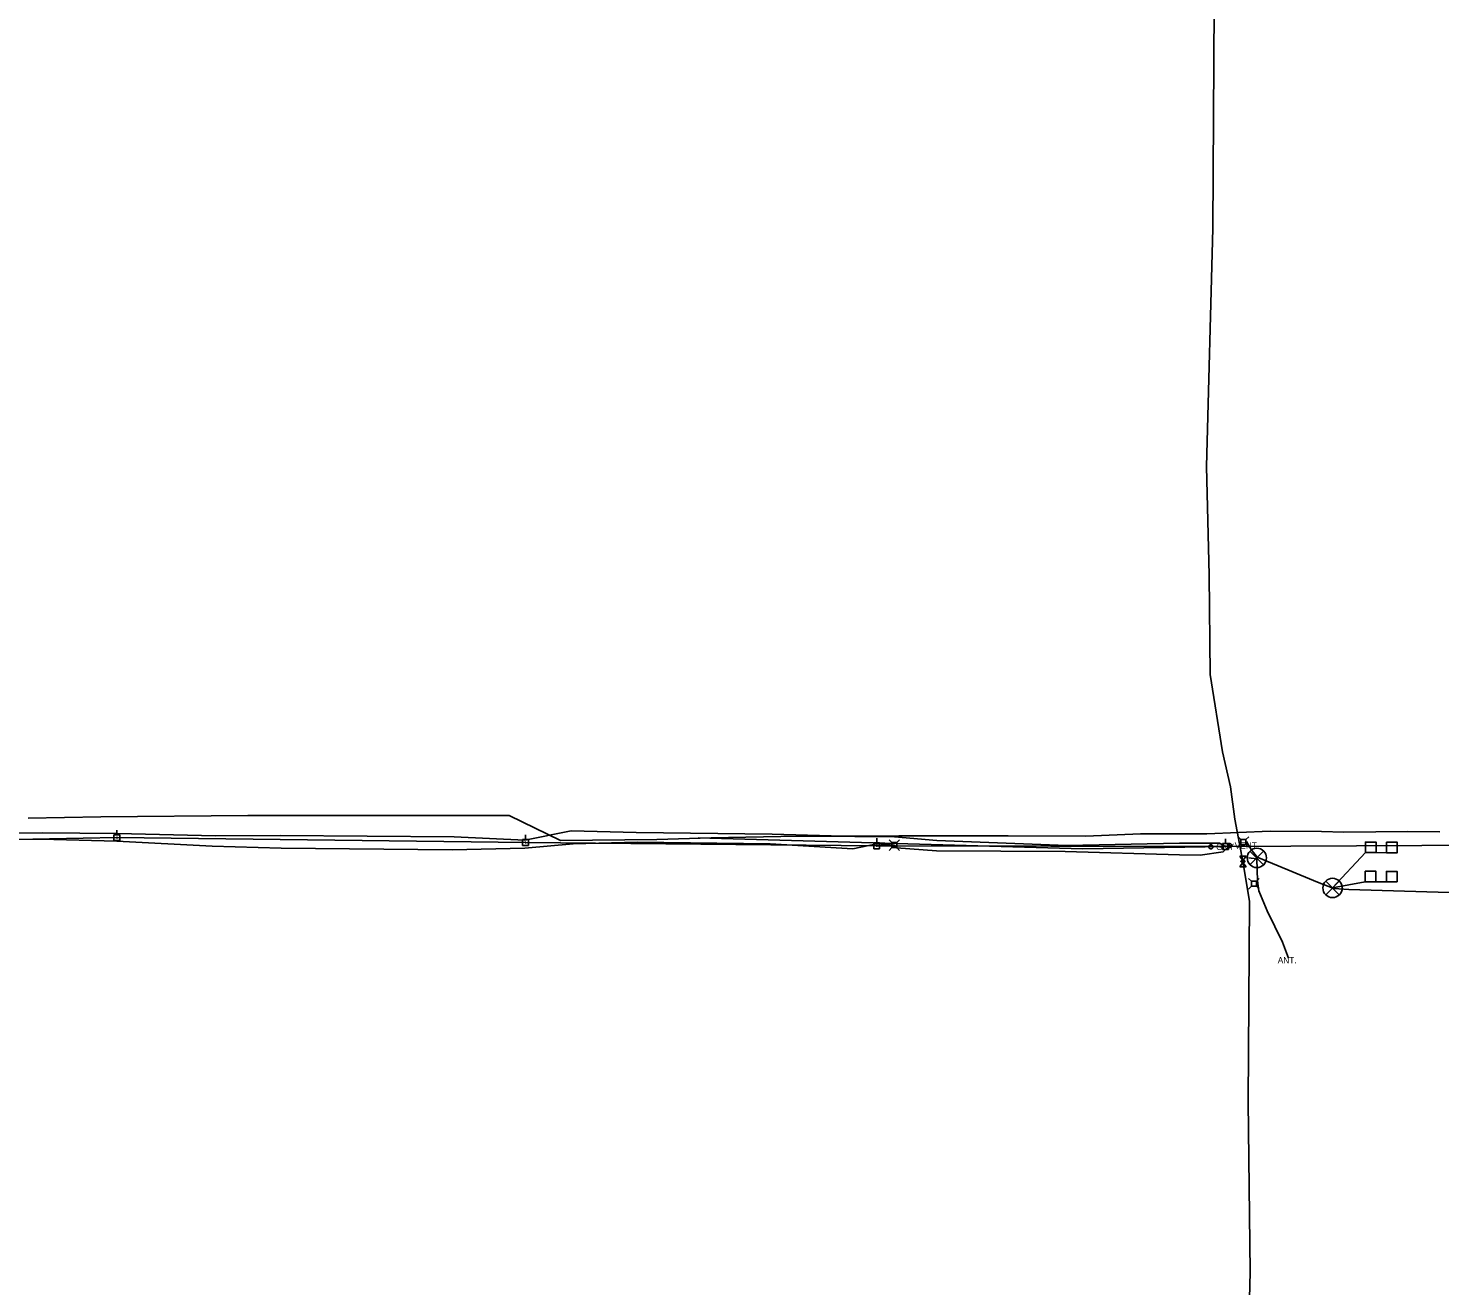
# Model space of a CAD drawing. Extents: x 596028 to 606371, y 330010 to 403088.
# Drawn here: x 602146 to 603023, y 397939 to 398720 of the extents above; entities that cross this region are included whole.
import ezdxf

# ---------------------------------------------------------------- set-up
doc = ezdxf.new("R2010")
doc.units = 0
for name, color, linetype in [('Default', 7, 'Continuous'), ('E_FTMS', 7, 'Continuous'), ('E_FTMS_Conduit', 7, 'Continuous'), ('E_FTMS_Loop', 7, 'Continuous'), ('E_MISCPROP', 7, 'Continuous'), ('E_UTL_AG_Bold', 7, 'Continuous'), ('E_UTL_E_Bold', 7, 'Continuous'), ('E_UTL_EGuyWire', 7, 'Continuous'), ('E_UTL_EPowerPole', 7, 'Continuous'), ('E_UTL_FO_UG_QWEST', 7, 'Continuous'), ('E_UTL_G_UG', 7, 'Continuous'), ('E_UTL_Overhead', 7, 'Continuous'), ('E_UTL_TV', 7, 'Continuous'), ('E_UTL_TV_UG', 7, 'Continuous')]:
    doc.layers.add(name, color=color, linetype=linetype)

# ---------------------------------------------------------------- blocks, each defined once
blk = doc.blocks.new('PBX')
at = {"layer": 'Default'}
for p, q in [((15.1, 15.6), (-15.6, -15.5)), ((-15.6, 15.2), (15.4, -15.8))]:
    blk.add_line(p, q, dxfattribs=at)
blk.add_circle((0, 0), 22, dxfattribs=at)

msp = doc.modelspace()

# ---------------------------------------------------------------- linework, layer by layer
at = {"layer": 'E_FTMS_Conduit'}
msp.add_line((603102.45, 398181.34), (602966.37, 398185.18), dxfattribs=at)
for points in [[(602902.7, 398215.06), (602905.76, 398210.1), (602909.41, 398205.31), (602928.47, 398197.48), (602946.96, 398189.79), (602956.96, 398185.97), (602966.37, 398185.18)], [(602904.05, 398204.97), (602909.17, 398204.34), (602909.65, 398190.73), (602910.37, 398184.46), (602915.62, 398172.12), (602925.14, 398152.5), (602928.98, 398142.73)]]:
    msp.add_lwpolyline(points, dxfattribs=at)
at = {"layer": 'E_FTMS_Loop'}
for p, q in [((602956.14, 398186.24), (602976.7, 398208.16)), ((602983.33, 398208.18), (602989.82, 398208.07)), ((602956.14, 398186.24), (602976.57, 398190.11)), ((602983.2, 398190.14), (602989.69, 398190.02))]:
    msp.add_line(p, q, dxfattribs=at)
for points in [[(602976.7, 398208.16), (602976.68, 398214.66), (602983.31, 398214.68), (602983.33, 398208.18)], [(602989.82, 398208.07), (602989.8, 398214.56), (602996.43, 398214.58), (602996.45, 398208.09)], [(602976.57, 398190.11), (602976.55, 398196.61), (602983.18, 398196.63), (602983.2, 398190.14)], [(602989.69, 398190.02), (602989.67, 398196.51), (602996.3, 398196.54), (602996.32, 398190.04)]]:
    msp.add_lwpolyline(points, close=True, dxfattribs=at)
at = {"layer": 'E_UTL_AG_Bold'}
for points in [[(602893.59, 398212.54), (602893.57, 398212.78), (602893.5, 398213.02), (602893.39, 398213.23), (602893.24, 398213.43), (602893.05, 398213.59), (602892.84, 398213.71), (602892.61, 398213.79), (602892.37, 398213.82), (602892.13, 398213.81), (602891.89, 398213.75), (602891.67, 398213.65), (602891.47, 398213.51), (602891.3, 398213.33), (602891.17, 398213.13), (602891.08, 398212.9), (602891.03, 398212.66), (602891.03, 398212.42), (602891.08, 398212.18), (602891.17, 398211.95), (602891.3, 398211.75), (602891.47, 398211.57), (602891.67, 398211.43), (602891.89, 398211.33), (602892.13, 398211.27), (602892.37, 398211.26), (602892.61, 398211.29), (602892.84, 398211.37), (602893.05, 398211.5), (602893.24, 398211.65), (602893.39, 398211.85), (602893.5, 398212.06), (602893.57, 398212.3), (602893.59, 398212.54)], [(602892.47, 398212.54), (602892.47, 398212.57), (602892.46, 398212.6), (602892.44, 398212.63), (602892.42, 398212.65), (602892.4, 398212.67), (602892.37, 398212.69), (602892.35, 398212.7), (602892.32, 398212.7), (602892.29, 398212.7), (602892.26, 398212.69), (602892.23, 398212.68), (602892.2, 398212.66), (602892.18, 398212.64), (602892.17, 398212.61), (602892.15, 398212.59), (602892.15, 398212.56), (602892.15, 398212.53), (602892.15, 398212.5), (602892.17, 398212.47), (602892.18, 398212.44), (602892.2, 398212.42), (602892.23, 398212.4), (602892.26, 398212.39), (602892.29, 398212.38), (602892.32, 398212.38), (602892.35, 398212.38), (602892.37, 398212.39), (602892.4, 398212.41), (602892.42, 398212.43), (602892.44, 398212.45), (602892.46, 398212.48), (602892.47, 398212.51), (602892.47, 398212.54)], [(602899.35, 398216.31), (602897.6, 398218.06)], [(602899.35, 398213.21), (602897.6, 398211.46)], [(602902.45, 398216.31), (602899.35, 398216.31)], [(602899.35, 398216.31), (602899.35, 398213.21)], [(602899.35, 398213.21), (602902.45, 398213.21)], [(602902.45, 398216.31), (602904.2, 398218.06)], [(602902.45, 398213.21), (602902.45, 398216.31)], [(602902.45, 398213.21), (602904.2, 398211.46)], [(602905.82, 398190.42), (602904.07, 398192.17)], [(602905.82, 398187.32), (602904.07, 398185.57)], [(602908.92, 398190.42), (602905.82, 398190.42)], [(602905.82, 398190.42), (602905.82, 398187.32)], [(602905.82, 398187.32), (602908.92, 398187.32)], [(602908.92, 398190.42), (602910.67, 398192.17)], [(602908.92, 398187.32), (602908.92, 398190.42)], [(602908.92, 398187.32), (602910.67, 398185.57)]]:
    msp.add_lwpolyline(points, dxfattribs=at)
at = {"layer": 'E_UTL_E_Bold'}
for points in [[(602898.7, 398206.02), (602902.51, 398206.02)], [(602900.61, 398203.35), (602898.7, 398206.02)], [(602900.61, 398202.08), (602898.7, 398199.42)], [(602901.88, 398202.72), (602901.86, 398202.84), (602901.79, 398202.95), (602901.68, 398203.06), (602901.53, 398203.16), (602901.35, 398203.23), (602901.14, 398203.3), (602900.91, 398203.33), (602900.67, 398203.35), (602900.43, 398203.35), (602900.19, 398203.32), (602899.97, 398203.27), (602899.78, 398203.2), (602899.61, 398203.11), (602899.48, 398203.01), (602899.39, 398202.9), (602899.34, 398202.78), (602899.34, 398202.66), (602899.39, 398202.54), (602899.48, 398202.43), (602899.61, 398202.32), (602899.78, 398202.24), (602899.97, 398202.17), (602900.19, 398202.12), (602900.43, 398202.09), (602900.67, 398202.08), (602900.91, 398202.1), (602901.14, 398202.14), (602901.35, 398202.2), (602901.53, 398202.28), (602901.68, 398202.37), (602901.79, 398202.48), (602901.86, 398202.6), (602901.88, 398202.72)], [(602902.51, 398206.02), (602900.61, 398203.35)], [(602902.51, 398199.42), (602900.61, 398202.08)], [(602898.7, 398199.42), (602902.51, 398199.42)]]:
    msp.add_lwpolyline(points, dxfattribs=at)
at = {"layer": 'E_UTL_EGuyWire'}
msp.add_line((602880.73, 398211.78), (602889.72, 398211.91), dxfattribs=at)
for points in [[(602882.01, 398211.78), (602881.99, 398212.02), (602881.92, 398212.26), (602881.81, 398212.47), (602881.66, 398212.67), (602881.47, 398212.82), (602881.26, 398212.95), (602881.03, 398213.03), (602880.79, 398213.06), (602880.54, 398213.05), (602880.31, 398212.99), (602880.08, 398212.89), (602879.89, 398212.75), (602879.72, 398212.57), (602879.59, 398212.37), (602879.49, 398212.14), (602879.45, 398211.9), (602879.45, 398211.66), (602879.49, 398211.42), (602879.59, 398211.19), (602879.72, 398210.99), (602879.89, 398210.81), (602880.08, 398210.67), (602880.31, 398210.57), (602880.54, 398210.51), (602880.79, 398210.5), (602881.03, 398210.53), (602881.26, 398210.61), (602881.47, 398210.73), (602881.66, 398210.89), (602881.81, 398211.09), (602881.92, 398211.3), (602881.99, 398211.54), (602882.01, 398211.78)], [(602880.89, 398211.78), (602880.88, 398211.81), (602880.88, 398211.84), (602880.86, 398211.87), (602880.84, 398211.89), (602880.82, 398211.91), (602880.79, 398211.93), (602880.76, 398211.94), (602880.73, 398211.94), (602880.7, 398211.94), (602880.67, 398211.93), (602880.65, 398211.92), (602880.62, 398211.9), (602880.6, 398211.88), (602880.58, 398211.85), (602880.57, 398211.82), (602880.57, 398211.79), (602880.57, 398211.76), (602880.57, 398211.73), (602880.58, 398211.71), (602880.6, 398211.68), (602880.62, 398211.66), (602880.65, 398211.64), (602880.67, 398211.63), (602880.7, 398211.62), (602880.73, 398211.62), (602880.76, 398211.62), (602880.79, 398211.63), (602880.82, 398211.65), (602880.84, 398211.67), (602880.86, 398211.69), (602880.88, 398211.72), (602880.88, 398211.75), (602880.89, 398211.78)]]:
    msp.add_lwpolyline(points, dxfattribs=at)
at = {"layer": 'E_UTL_EPowerPole'}
for points in [[(602201.44, 398219.29), (602201.44, 398222.2)], [(602203.28, 398219.29), (602199.59, 398219.29)], [(602199.59, 398219.29), (602199.59, 398215.6)], [(602199.59, 398215.6), (602203.28, 398215.6)], [(602201.71, 398217.45), (602201.7, 398217.5), (602201.69, 398217.54), (602201.67, 398217.58), (602201.64, 398217.62), (602201.61, 398217.65), (602201.57, 398217.67), (602201.53, 398217.68), (602201.48, 398217.69), (602201.44, 398217.69), (602201.39, 398217.68), (602201.35, 398217.66), (602201.31, 398217.63), (602201.28, 398217.6), (602201.26, 398217.56), (602201.24, 398217.52), (602201.23, 398217.47), (602201.23, 398217.43), (602201.24, 398217.38), (602201.26, 398217.34), (602201.28, 398217.3), (602201.31, 398217.27), (602201.35, 398217.24), (602201.39, 398217.23), (602201.44, 398217.22), (602201.48, 398217.21), (602201.53, 398217.22), (602201.57, 398217.23), (602201.61, 398217.26), (602201.64, 398217.29), (602201.67, 398217.32), (602201.69, 398217.36), (602201.7, 398217.41), (602201.71, 398217.45)], [(602203.28, 398215.6), (602203.28, 398219.29)], [(602456.99, 398216.29), (602453.3, 398216.29)], [(602453.3, 398216.29), (602453.3, 398212.6)], [(602453.3, 398212.6), (602456.99, 398212.6)], [(602455.42, 398214.45), (602455.41, 398214.49), (602455.4, 398214.54), (602455.38, 398214.58), (602455.35, 398214.61), (602455.32, 398214.64), (602455.28, 398214.67), (602455.23, 398214.68), (602455.19, 398214.69), (602455.14, 398214.69), (602455.1, 398214.67), (602455.06, 398214.66), (602455.02, 398214.63), (602454.99, 398214.6), (602454.97, 398214.56), (602454.95, 398214.52), (602454.94, 398214.47), (602454.94, 398214.43), (602454.95, 398214.38), (602454.97, 398214.34), (602454.99, 398214.3), (602455.02, 398214.27), (602455.06, 398214.24), (602455.1, 398214.22), (602455.14, 398214.21), (602455.19, 398214.21), (602455.23, 398214.22), (602455.28, 398214.23), (602455.32, 398214.26), (602455.35, 398214.28), (602455.38, 398214.32), (602455.4, 398214.36), (602455.41, 398214.4), (602455.42, 398214.45)], [(602455.15, 398216.29), (602455.15, 398219.2)], [(602456.99, 398212.6), (602456.99, 398216.29)], [(602675.03, 398214.18), (602671.35, 398214.18)], [(602671.35, 398214.18), (602671.35, 398210.49)], [(602673.46, 398212.34), (602673.46, 398212.38), (602673.44, 398212.42), (602673.42, 398212.46), (602673.39, 398212.5), (602673.36, 398212.53), (602673.32, 398212.55), (602673.28, 398212.57), (602673.23, 398212.57), (602673.19, 398212.57), (602673.14, 398212.56), (602673.1, 398212.54), (602673.07, 398212.52), (602673.03, 398212.48), (602673.01, 398212.44), (602672.99, 398212.4), (602672.98, 398212.36), (602672.98, 398212.31), (602672.99, 398212.27), (602673.01, 398212.23), (602673.03, 398212.19), (602673.07, 398212.16), (602673.1, 398212.13), (602673.14, 398212.11), (602673.19, 398212.1), (602673.23, 398212.1), (602673.28, 398212.1), (602673.32, 398212.12), (602673.36, 398212.14), (602673.39, 398212.17), (602673.42, 398212.21), (602673.44, 398212.25), (602673.46, 398212.29), (602673.46, 398212.34)], [(602673.19, 398214.18), (602673.19, 398217.09)], [(602675.03, 398210.49), (602675.03, 398214.18)], [(602891.53, 398213.76), (602887.85, 398213.76)], [(602887.85, 398213.76), (602887.85, 398210.06)], [(602889.96, 398211.91), (602889.96, 398211.96), (602889.94, 398212), (602889.92, 398212.04), (602889.89, 398212.08), (602889.86, 398212.11), (602889.82, 398212.13), (602889.78, 398212.14), (602889.73, 398212.15), (602889.69, 398212.15), (602889.64, 398212.14), (602889.6, 398212.12), (602889.57, 398212.09), (602889.53, 398212.06), (602889.51, 398212.02), (602889.49, 398211.98), (602889.48, 398211.94), (602889.48, 398211.89), (602889.49, 398211.85), (602889.51, 398211.8), (602889.53, 398211.77), (602889.57, 398211.73), (602889.6, 398211.71), (602889.64, 398211.69), (602889.69, 398211.68), (602889.73, 398211.67), (602889.78, 398211.68), (602889.82, 398211.7), (602889.86, 398211.72), (602889.89, 398211.75), (602889.92, 398211.78), (602889.94, 398211.82), (602889.96, 398211.87), (602889.96, 398211.91)], [(602889.69, 398213.76), (602889.69, 398216.66)], [(602891.53, 398210.06), (602891.53, 398213.76)], [(602671.35, 398210.49), (602675.03, 398210.49)], [(602887.85, 398210.06), (602891.53, 398210.06)]]:
    msp.add_lwpolyline(points, dxfattribs=at)
at = {"layer": 'E_UTL_FO_UG_QWEST'}
msp.add_lwpolyline([(602899.37, 397713.7), (602905.1, 397947.95), (602903.78, 398053.51), (602904.71, 398177.99), (602900.61, 398202.72), (602895.53, 398228.85), (602892.95, 398249.02), (602887.96, 398270.68), (602880.28, 398318.79), (602879.57, 398380.42), (602877.89, 398447.75), (602881.93, 398595.39), (602882.7, 398733.67), (602889.41, 398867.21), (602892.02, 398995.53), (602899.12, 399099.07), (602902.33, 399171.82), (602908.51, 399233.4), (602920.07, 399377.92), (602927.15, 399444.5)], dxfattribs=at)
at = {"layer": 'E_UTL_G_UG'}
msp.add_lwpolyline([(602146.4, 398229.56), (602191.46, 398230.39), (602282.79, 398231.15), (602444.99, 398231.18), (602476.88, 398215.72), (602536.68, 398216.22), (602570.41, 398217.3), (602624.42, 398218.41), (602658.37, 398218.29), (602687.02, 398218.68), (602754.72, 398218.62), (602802.97, 398218.45), (602836.89, 398219.75), (602878.1, 398219.74), (602897.83, 398220.64), (602917.59, 398221.42), (602949.32, 398221.28), (602963.2, 398220.79), (603003.08, 398221.21), (603022.8, 398221.14)], dxfattribs=at)
at = {"layer": 'E_UTL_Overhead'}
msp.add_lwpolyline([(601799.71, 399128), (601802.67, 398978.9), (601805.44, 398837.6), (601808.29, 398687.36), (601814.03, 398508.79), (601815.62, 398465.02), (601815.47, 398454.62), (601818.52, 398272.77), (601842.51, 398204.94), (601846.66, 398206.83), (601971.29, 398212.9), (602201.47, 398217.45), (602455.18, 398214.45), (602672.91, 398212.36), (602889.72, 398211.91), (603174.13, 398213.34), (603438.35, 398217.5), (603564.62, 398219.01), (603722.34, 398221.33)], dxfattribs=at)
at = {"layer": 'E_UTL_TV'}
for points in [[(602682.6, 398214.39), (602680.85, 398216.14)], [(602682.6, 398211.29), (602680.85, 398209.54)], [(602685.7, 398214.39), (602682.6, 398214.39)], [(602682.6, 398214.39), (602682.6, 398211.29)], [(602682.6, 398211.29), (602685.7, 398211.29)], [(602685.7, 398214.39), (602687.45, 398216.14)], [(602685.7, 398211.29), (602685.7, 398214.39)], [(602685.7, 398211.29), (602687.45, 398209.54)]]:
    msp.add_lwpolyline(points, dxfattribs=at)
at = {"layer": 'E_UTL_TV_UG'}
for points in [[(601846.66, 398206.83), (601856.04, 398208.48), (601917.27, 398216.8), (601931.58, 398220.08), (601995.02, 398223.34), (602037.65, 398221.51), (602079.24, 398219.86), (602155.1, 398220.45), (602201.75, 398219.96), (602262.71, 398218.68), (602302.74, 398218.72), (602410.86, 398217.92), (602454.66, 398215.89), (602483.44, 398221.67), (602523.84, 398220.75), (602608.24, 398219.59), (602659.56, 398218.07), (602684.31, 398217.9), (602710.43, 398215.71), (602791.34, 398212.59), (602861.22, 398214.04), (602886.05, 398214.01), (602889.72, 398211.91)], [(602078.74, 398215.52), (602154.35, 398216.43), (602201.34, 398215.23), (602260.62, 398212.09), (602303.41, 398210.9), (602409.68, 398209.97), (602454.73, 398210.83), (602484.81, 398213.72), (602524.37, 398214.56), (602607.13, 398213.62), (602658.35, 398210.53), (602673.33, 398213.58), (602684.15, 398212.84), (602685.58, 398211.11), (602710.38, 398209.29), (602790.21, 398208.95), (602861.25, 398206.75), (602873.96, 398206.57), (602888.25, 398208.74), (602891.3, 398211.62)], [(602562.42, 398217.34), (602801.21, 398210.55), (602889.72, 398211.91)], [(602684.15, 398212.84), (602672.91, 398212.36)]]:
    msp.add_lwpolyline(points, dxfattribs=at)

# ---------------------------------------------------------------- block references
at = {"layer": 'E_FTMS', "xscale": 0.27287126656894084, "yscale": 0.27287126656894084}
for p in [(602909.23, 398204.9), (602956.22, 398186.23)]:
    msp.add_blockref('PBX', p, dxfattribs=at)

# ---------------------------------------------------------------- texts
at = {"layer": 'E_MISCPROP'}
msp.add_text('ANT.', height=3.85, dxfattribs=at).set_placement((602922.22, 398139.5))
at = {"layer": 'E_UTL_AG_Bold'}
msp.add_text('VENT', height=3.85, dxfattribs=at).set_placement((602895.52, 398210.62))
at = {"layer": 'E_UTL_EGuyWire'}
msp.add_text('GUY', height=3.85, dxfattribs=at).set_placement((602883.93, 398209.85))

doc.saveas('drawing.dxf')
